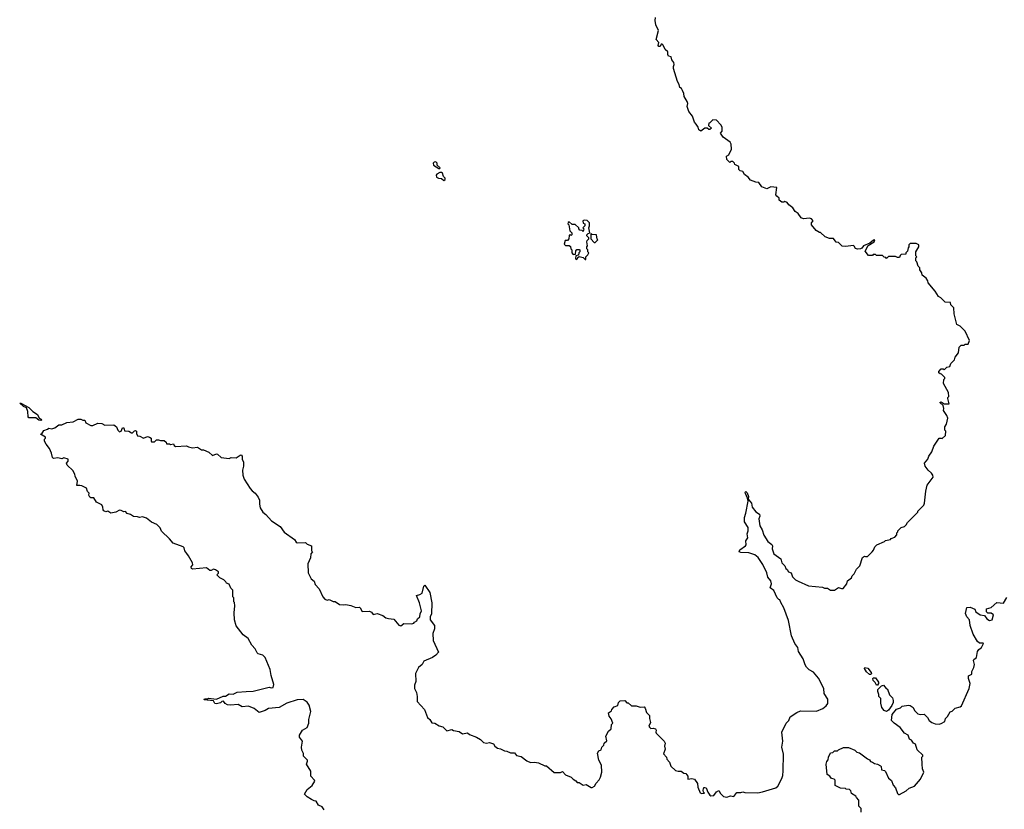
# Model space of a CAD drawing. Extents: x 2494106 to 2685573, y 758056 to 915185.
# Tile 318 of 507: x 2585792 to 2595668, y 869312 to 877234. Entities that reach past the tile are written whole.
import ezdxf

# ---------------------------------------------------------------- set-up
doc = ezdxf.new("R2010")
doc.units = 0

msp = doc.modelspace()

# ---------------------------------------------------------------- linework, layer by layer
at = {"layer": '0CON05XD'}
for points in [[(2595011.7, 873691.7), (2595010, 873705), (2595035, 873730), (2595055, 873730), (2595065, 873720), (2595091.7, 873748.3), (2595120, 873755), (2595130, 873785), (2595168.3, 873821.7), (2595175, 873850), (2595207, 873893), (2595215, 873950), (2595235, 873970), (2595265, 873970), (2595275, 873980), (2595305, 873980), (2595317.5, 874015), (2595275, 874110), (2595225, 874160), (2595192.5, 874175), (2595163.6, 874283.6), (2595160, 874345), (2595130, 874375), (2595128.3, 874398.3), (2595075, 874400), (2595030, 874445), (2595007, 874457), (2594975, 874510), (2594903, 874593), (2594900, 874615), (2594885, 874640), (2594845, 874670), (2594840, 874695), (2594820, 874725), (2594820, 874745), (2594803, 874763), (2594790, 874805), (2594780, 874815), (2594780, 874845), (2594790, 874855), (2594780, 874865), (2594780, 874905), (2594810, 874955), (2594810, 874975), (2594785, 874990), (2594725, 874990), (2594710, 874975), (2594710, 874955), (2594703, 874947), (2594697, 874913), (2594680, 874895), (2594678.3, 874881.7), (2594633, 874877), (2594621.7, 874868.3), (2594615, 874850), (2594595, 874850), (2594575, 874860), (2594505, 874860), (2594485, 874840), (2594478.3, 874848.3), (2594461.7, 874851.7), (2594445, 874870), (2594385, 874870), (2594375, 874877.5), (2594353, 874877), (2594345, 874870), (2594305, 874870), (2594272.5, 874912.5), (2594302.3, 874967.7), (2594362.5, 875005), (2594370, 875025), (2594355, 875023.3), (2594318.8, 874991.2), (2594256.7, 874965), (2594237.8, 874942.2), (2594225, 874936.9), (2594193.6, 874933.6), (2594175, 874940), (2594161.7, 874961.7), (2594155, 874970), (2594075, 874957.5), (2594043, 874963), (2594005, 875000), (2593981.7, 875001.7), (2593955, 875037.5), (2593915, 875040), (2593870, 875055), (2593825, 875100), (2593815, 875100), (2593780.7, 875120.7), (2593732.5, 875175), (2593733.3, 875195), (2593750, 875215), (2593735, 875237.5), (2593715, 875242.5), (2593655, 875237.5), (2593630, 875245), (2593599.3, 875289.3), (2593570.7, 875310.7), (2593545, 875347.5), (2593507, 875377), (2593489.3, 875399.3), (2593465, 875410), (2593457, 875403), (2593435, 875402.5), (2593410, 875425), (2593410, 875445), (2593385, 875462.5), (2593377, 875477), (2593385, 875550), (2593325, 875556.7), (2593285, 875537.5), (2593235, 875557.5), (2593205, 875600), (2593175, 875603.3), (2593122.5, 875625), (2593100, 875655), (2593060.7, 875680.7), (2593045, 875710), (2593018.3, 875718.3), (2593005, 875730), (2593005, 875760), (2592965, 875780), (2592960, 875795), (2592945, 875810), (2592925, 875810), (2592915, 875800), (2592883, 875833), (2592880, 875865), (2592905, 875880), (2592930, 875935), (2592927.5, 875985), (2592917.5, 876005), (2592847, 876057), (2592820, 876095), (2592837.5, 876115), (2592837.5, 876155), (2592825, 876180), (2592780, 876225), (2592745, 876230), (2592715, 876200), (2592702.5, 876195), (2592701.7, 876171.7), (2592730, 876145), (2592715, 876132.5), (2592703, 876133), (2592687, 876147), (2592665, 876147.5), (2592625, 876117.5), (2592605, 876130), (2592596.7, 876156.7), (2592577.5, 876185), (2592560, 876205), (2592540, 876265), (2592504.1, 876314.1), (2592487.5, 876365), (2592492.5, 876395), (2592486.7, 876415), (2592456.7, 876465), (2592452.5, 876495), (2592440, 876525), (2592430, 876545), (2592413.3, 876555), (2592407.5, 876585), (2592390, 876615), (2592350, 876745), (2592348.8, 876765), (2592356.7, 876785), (2592353.9, 876803.9), (2592333, 876833), (2592325, 876860), (2592300, 876870), (2592292.5, 876885), (2592291.7, 876911.7), (2592267.5, 876935), (2592245, 876980), (2592235, 876990), (2592225, 876990), (2592217.5, 876965), (2592202.5, 876965), (2592197.5, 876975), (2592202.5, 877005), (2592177.5, 877035), (2592200, 877125), (2592173.9, 877183.9), (2592167.5, 877225), (2592170, 877255)], [(2590005, 875740), (2590008.3, 875748.3), (2589980, 875775), (2589980, 875795), (2589967, 875807), (2589950, 875805), (2589940, 875795), (2589943.6, 875773.6), (2589995, 875740), (2590005, 875740)], [(2590045, 875620), (2590058.3, 875631.7), (2590060, 875645), (2590042.5, 875662.5), (2590033, 875693), (2590021.7, 875701.7), (2590005, 875702.5), (2589977.5, 875685), (2589970, 875675), (2589973.6, 875653.6), (2589993.6, 875643.6), (2590021.7, 875641.7), (2590045, 875620)], [(2591470, 874830), (2591470, 874855), (2591490, 874875), (2591500, 874895), (2591490, 874905), (2591490, 874925), (2591480, 874935), (2591480, 874955), (2591487.5, 874965), (2591480, 875005), (2591485, 875020), (2591500, 875035), (2591500, 875045), (2591480, 875065), (2591480, 875075), (2591495, 875090), (2591510, 875095), (2591500, 875145), (2591507.5, 875165), (2591507, 875197), (2591485, 875220), (2591455, 875222.5), (2591440, 875215), (2591443, 875193), (2591460, 875185), (2591460, 875165), (2591440, 875145), (2591450, 875135), (2591445, 875110), (2591435, 875120), (2591411.7, 875121.7), (2591400, 875135), (2591400, 875145), (2591365, 875180), (2591335, 875180), (2591303, 875207), (2591291.7, 875198.3), (2591290, 875185), (2591300, 875175), (2591310, 875115), (2591330, 875095), (2591330, 875075), (2591325, 875070), (2591315, 875080), (2591301.7, 875068.3), (2591300, 875035), (2591285, 875020), (2591261.7, 875018.3), (2591252.5, 874982.5), (2591265, 874970), (2591305, 874970), (2591318.3, 874958.3), (2591320, 874935), (2591330, 874925), (2591330, 874895), (2591345, 874880), (2591368.3, 874881.7), (2591370, 874915), (2591381.7, 874928.3), (2591405, 874930), (2591410, 874925), (2591410, 874905), (2591400, 874895), (2591398.3, 874871.7), (2591370, 874865), (2591368.3, 874838.3), (2591375, 874830), (2591386.4, 874833.6), (2591391.7, 874848.3), (2591405, 874860), (2591445, 874850), (2591465, 874830), (2591470, 874830)], [(2591565, 875000), (2591590, 875025), (2591583, 875033), (2591577, 875077), (2591535, 875080), (2591525, 875090), (2591520, 875085), (2591520, 875035), (2591555, 875000), (2591565, 875000)], [(2586072.5, 873125), (2586085, 873136.2), (2586115, 873128.8), (2586145, 873138.8), (2586185, 873170), (2586215, 873171.2), (2586265, 873193.8), (2586329.3, 873200.7), (2586380, 873225), (2586406.1, 873226.1), (2586425, 873217.5), (2586447, 873217), (2586455, 873190), (2586505, 873162.5), (2586527, 873163), (2586575, 873186.7), (2586615, 873182.5), (2586647, 873167), (2586735, 873170), (2586765, 873150), (2586777.5, 873115), (2586795, 873100), (2586810, 873105), (2586825, 873140), (2586838.3, 873138.3), (2586845, 873110), (2586887, 873107), (2586915, 873090), (2586925, 873090), (2586945, 873110), (2586955, 873112.5), (2586962.5, 873105), (2586963, 873083), (2586975, 873060), (2586996.4, 873056.4), (2587035, 873037.5), (2587075, 873052.5), (2587095, 873047.5), (2587110, 873035), (2587110, 873005), (2587115, 873000), (2587145, 873000), (2587165, 873020), (2587185, 873020), (2587205, 873012.5), (2587241.7, 873011.7), (2587260, 872995), (2587265, 872980), (2587295, 872980), (2587305, 872972.5), (2587335, 872980), (2587341.7, 872961.7), (2587355, 872952.5), (2587465, 872957.5), (2587485, 872947.5), (2587525, 872940), (2587575, 872946.7), (2587615, 872920), (2587635, 872920), (2587690, 872895), (2587725, 872862.5), (2587765, 872877.5), (2587776.4, 872876.4), (2587813, 872843), (2587895, 872832.5), (2587915, 872842.5), (2587965, 872837.5), (2588003.9, 872866.1), (2588015, 872867.5), (2588022.5, 872855), (2588022.5, 872825), (2588036.2, 872795), (2588037.5, 872755), (2588026.2, 872715), (2588030, 872665), (2588044.3, 872624.3), (2588102.4, 872532.4), (2588125, 872506.2), (2588155.8, 872485.8), (2588184, 872444), (2588198, 872415), (2588196, 872375), (2588205.9, 872335.9), (2588230.8, 872295), (2588261.7, 872271.7), (2588316.8, 872206.8), (2588405, 872148.8), (2588444.3, 872094.3), (2588547.7, 872017.7), (2588565, 871992.5), (2588575, 871987.5), (2588659.3, 871989.3), (2588675, 871972.5), (2588720, 871955), (2588720, 871905), (2588730, 871895), (2588713, 871877), (2588707.5, 871835), (2588683.6, 871776.4), (2588686.2, 871685), (2588716.7, 871625), (2588745, 871600), (2588756.4, 871566.4), (2588796.7, 871525), (2588833, 871443), (2588851.7, 871421.7), (2588875, 871410), (2588895, 871417.5), (2588935, 871397.5), (2588957, 871397), (2588998.3, 871368.3), (2589045, 871362.5), (2589065, 871366.7), (2589115, 871357.5), (2589165, 871337.5), (2589199.3, 871339.3), (2589207.5, 871335), (2589228.3, 871298.3), (2589299.3, 871299.3), (2589319.3, 871289.3), (2589338.3, 871268.3), (2589376.4, 871276.4), (2589435, 871257.5), (2589463.9, 871233.9), (2589493, 871227), (2589545, 871218.8), (2589595, 871160), (2589615, 871152.5), (2589645, 871176.7), (2589725, 871172.5), (2589745, 871180), (2589750.7, 871189.3), (2589775, 871202.5), (2589783.3, 871225), (2589807, 871243), (2589808.8, 871275), (2589823.3, 871305), (2589803.3, 871383.3), (2589773, 871457), (2589805, 871467.5), (2589827.5, 871482.5), (2589845, 871550), (2589855, 871560), (2589907, 871487), (2589927.5, 871385), (2589922.5, 871275), (2589910, 871245), (2589910, 871215), (2589952.5, 871155), (2589953, 871123), (2589937.5, 871075), (2589940, 871005), (2589991.7, 870888.3), (2589965, 870857.5), (2589933.6, 870836.4), (2589845, 870800), (2589827.5, 870765), (2589792.5, 870735), (2589763.6, 870676.4), (2589766.2, 870595), (2589753.6, 870556.4), (2589752.5, 870525), (2589773.3, 870485), (2589780, 870445), (2589777.5, 870395), (2589852.5, 870315), (2589883.9, 870233.9), (2589907.5, 870215), (2589925, 870180), (2589955, 870177.5), (2590000.7, 870150.7), (2590035, 870140), (2590075, 870100), (2590125, 870112.5), (2590143, 870103), (2590201.7, 870091.7), (2590235, 870070), (2590285, 870080), (2590303, 870063), (2590375, 870037.5), (2590413, 870013), (2590445, 869982.5), (2590475, 869977.5), (2590505, 869982.5), (2590545, 869970), (2590557.5, 869945), (2590585, 869926.7), (2590615, 869920), (2590655, 869897.5), (2590677, 869897), (2590715, 869877.5), (2590755, 869877.5), (2590775, 869852.5), (2590820.7, 869840.7), (2590877.5, 869797.5), (2590915, 869782.5), (2590955, 869786.7), (2590995, 869777.5), (2591058.3, 869748.3), (2591075, 869747.5), (2591153, 869683), (2591217.5, 869682.5), (2591235, 869692.5), (2591267, 869657), (2591322.5, 869635), (2591343.6, 869613.6), (2591369.3, 869599.3), (2591385, 869580), (2591405, 869582.5), (2591445, 869553.3), (2591475, 869560), (2591525, 869532.5), (2591535, 869532.5), (2591557.5, 869545), (2591573.9, 869576.1), (2591605, 869607.5), (2591618.8, 869635), (2591630, 869685), (2591628.8, 869755), (2591600, 869805), (2591587.5, 869875), (2591600.7, 869899.3), (2591625, 869910), (2591630, 869935), (2591650, 869955), (2591653.9, 869976.1), (2591681.7, 869998.3), (2591670, 870045), (2591697.5, 870095), (2591725, 870120), (2591728.3, 870161.7), (2591740, 870175), (2591725, 870220), (2591706.1, 870246.1), (2591698.3, 870281.7), (2591728.3, 870301.7), (2591730, 870315), (2591755, 870340), (2591790, 870355), (2591797.5, 870385), (2591815, 870400), (2591860, 870405), (2591881.7, 870381.7), (2591895, 870380), (2591928.3, 870351.7), (2591975, 870350), (2592015, 870337.5), (2592055, 870340), (2592067, 870327), (2592077.5, 870285), (2592107.5, 870255), (2592107.5, 870225), (2592117.5, 870185), (2592103.6, 870146.4), (2592107.5, 870135), (2592123.6, 870123.6), (2592145, 870126.7), (2592168.8, 870118.8), (2592177.5, 870107.5), (2592172.5, 870085), (2592177.5, 870075), (2592257.5, 869995), (2592267.5, 869975), (2592260, 869945), (2592267.5, 869915), (2592248.3, 869868.3), (2592280, 869835), (2592283.3, 869815), (2592308.8, 869785), (2592323.3, 869745), (2592370.5, 869700.5), (2592395, 869693.8), (2592425, 869696.2), (2592455, 869676.7), (2592475, 869672.5), (2592493.3, 869645), (2592493.3, 869613.3), (2592535, 869622.5), (2592560, 869615), (2592591.7, 869571.7), (2592593.3, 869535), (2592618.3, 869478.3), (2592635, 869472.5), (2592660, 869475), (2592650, 869485), (2592647.5, 869505), (2592655, 869530), (2592665, 869532.5), (2592676.7, 869526.7), (2592692.5, 869485), (2592712.5, 869455), (2592725, 869447.5), (2592755, 869452.5), (2592780.7, 869489.3), (2592805, 869500), (2592821.7, 869471.7), (2592851.7, 869441.7), (2592883.3, 869433.3), (2592921.2, 869448.8), (2592955, 869440), (2592985, 869480), (2593025, 869480), (2593045, 869487.5), (2593065, 869480), (2593195, 869477.5), (2593243, 869487), (2593375, 869527.5), (2593397.5, 869545), (2593435, 869620), (2593445, 869650), (2593450.5, 869699.5), (2593452.5, 869865), (2593436, 869935), (2593446.9, 869995), (2593436, 870085), (2593480, 870175), (2593505, 870202.5), (2593519.3, 870240.7), (2593586.4, 870283.6), (2593625, 870300), (2593785, 870296), (2593846.2, 870325), (2593879.5, 870350.5), (2593896.2, 870375), (2593896.6, 870416.6), (2593861.2, 870475), (2593856.2, 870525), (2593805, 870627.5), (2593755, 870686.7), (2593711.7, 870711.7), (2593685, 870737.5), (2593671.2, 870761.2), (2593651.4, 870821.4), (2593603.8, 870895), (2593595.8, 870935.8), (2593567.3, 870977.3), (2593534.3, 871054.3), (2593502.5, 871205), (2593456.2, 871335), (2593426.1, 871386.1), (2593416.7, 871415), (2593405, 871417.5), (2593388.8, 871435), (2593355, 871507.5), (2593320, 871535), (2593331.2, 871575), (2593325.8, 871605), (2593295, 871640), (2593284.2, 871685), (2593247, 871767), (2593197.7, 871837.7), (2593165, 871864.3), (2593105, 871884), (2593025, 871888.8), (2593007.5, 871895), (2593014.1, 871915.9), (2593072.5, 871955), (2593077.5, 871965), (2593076.7, 872005), (2593096.7, 872035), (2593090, 872075), (2593100, 872105), (2593099.3, 872139.3), (2593061.2, 872195), (2593060.7, 872239.3), (2593076.2, 872285), (2593097.5, 872405), (2593092.5, 872432.5), (2593071.7, 872481.7), (2593070, 872495), (2593075, 872500), (2593087, 872487), (2593101.7, 872451.7), (2593100, 872425), (2593133.3, 872385), (2593137.5, 872345), (2593176.1, 872296.1), (2593212.5, 872272.5), (2593216.7, 872255), (2593206.7, 872225), (2593216, 872155), (2593240, 872115), (2593255, 872062.5), (2593295, 872000), (2593335, 871970), (2593342.5, 871955), (2593340, 871925), (2593357.5, 871875), (2593425.9, 871825.9), (2593437.5, 871785), (2593467.5, 871755), (2593475, 871730), (2593489.3, 871719.3), (2593503.6, 871693.6), (2593530, 871685), (2593543.3, 871645), (2593574.2, 871614.2), (2593600, 871600), (2593705, 871553.8), (2593845, 871542.5), (2593865, 871532.5), (2593895, 871530), (2593925, 871510), (2593965, 871512.5), (2594005, 871537.5), (2594035, 871527.5), (2594051.7, 871528.3), (2594086.7, 871575), (2594096.4, 871603.6), (2594133.3, 871635), (2594140, 871655), (2594162.5, 871675), (2594185, 871722.5), (2594220, 871755), (2594245, 871837.5), (2594265, 871852.5), (2594275, 871847.5), (2594295, 871850), (2594342.5, 871895), (2594357, 871913), (2594370, 871945), (2594390, 871965), (2594465, 872000), (2594475, 872010), (2594525, 872020), (2594531.7, 872028.3), (2594568.3, 872041.7), (2594590, 872065), (2594590, 872085), (2594600, 872095), (2594600, 872105), (2594631.7, 872138.3), (2594665, 872150), (2594683, 872167), (2594695, 872190), (2594800, 872295), (2594800, 872305), (2594860, 872365), (2594867, 872383), (2594880, 872505), (2594892.5, 872565), (2594953.3, 872645), (2594950, 872665), (2594936.7, 872685), (2594903.6, 872713.6), (2594872.5, 872755), (2594867.5, 872785), (2594900, 872825), (2594910, 872855), (2594941.7, 872898.3), (2594960, 872955), (2595013.3, 873035), (2595035, 873037.5), (2595045, 873032.5), (2595078.3, 873061.7), (2595080, 873105), (2595072.5, 873115), (2595071.7, 873148.3), (2595086.7, 873175), (2595102.5, 873235), (2595092.5, 873265), (2595057.5, 873315), (2595060, 873335), (2595053.3, 873365), (2595022.5, 873395), (2595035, 873398.8), (2595065, 873380), (2595115, 873380), (2595100, 873435), (2595100, 873445), (2595110, 873455), (2595107.5, 873495), (2595057.5, 873585), (2595060, 873625), (2595070, 873635), (2595070, 873645), (2595038.3, 873678.3), (2595025, 873680), (2595011.7, 873691.7)], [(2586005, 873213.3), (2585985, 873217.5), (2585955, 873240), (2585885, 873240), (2585878.3, 873248.3), (2585873.3, 873305), (2585860, 873340), (2585830, 873355), (2585792.5, 873387.5), (2585805, 873387.5), (2585885, 873342.5), (2585923.9, 873303.9), (2585970, 873275), (2585987, 873237), (2586007.5, 873225), (2586010, 873215), (2586005, 873213.3)], [(2588845, 869307.5), (2588825, 869337.5), (2588790, 869355), (2588767.5, 869395), (2588745, 869396.7), (2588719.3, 869409.3), (2588675, 869436.7), (2588647.5, 869465), (2588675, 869512.5), (2588725, 869550), (2588752.5, 869595), (2588750, 869605), (2588712.5, 869645), (2588712.5, 869695), (2588667.5, 869765), (2588680, 869795), (2588677.5, 869805), (2588640, 869845), (2588638.3, 869871.7), (2588623.3, 869905), (2588620, 869935), (2588630, 869995), (2588600, 870035), (2588597.5, 870055), (2588630, 870105), (2588676.1, 870133.9), (2588693.3, 870175), (2588694, 870215), (2588712, 870295), (2588696.2, 870356.2), (2588676.3, 870386.3), (2588635, 870415.7), (2588575, 870410.6), (2588472.4, 870377.6), (2588395, 870334.3), (2588287.3, 870322.7), (2588255, 870304), (2588195, 870283.3), (2588142.5, 870325), (2588088.3, 870348.3), (2588025, 870340), (2587983.6, 870363.6), (2587906.7, 870356.7), (2587875, 870360), (2587853.6, 870373.6), (2587835, 870397.5), (2587820, 870395), (2587805, 870380), (2587765, 870370), (2587750, 870375), (2587735, 870400), (2587641.7, 870411.7), (2587645, 870420), (2587675, 870420), (2587685, 870427.5), (2587765, 870417.5), (2587833.3, 870446.7), (2587855, 870446.7), (2587895, 870472.5), (2587935, 870466), (2587975, 870487.5), (2588064.3, 870495.7), (2588135, 870498), (2588295, 870537.5), (2588315, 870530), (2588335.7, 870534.3), (2588342, 870565), (2588313.8, 870655), (2588303.8, 870715), (2588254.3, 870834.3), (2588229.7, 870859.7), (2588185, 870873.8), (2588175, 870883.3), (2588155, 870923.8), (2588119.5, 870959.5), (2588085, 871027.5), (2588033.6, 871063.6), (2587963, 871153), (2587947.5, 871215), (2587943.3, 871285), (2587950, 871355), (2587947, 871387), (2587940, 871395), (2587940, 871435), (2587930, 871445), (2587931.7, 871511.7), (2587911.7, 871531.7), (2587895, 871570), (2587865, 871580), (2587860, 871595), (2587840, 871615), (2587800, 871635), (2587770, 871665), (2587787, 871683), (2587786.7, 871695), (2587755, 871716.2), (2587735, 871720), (2587711.7, 871708.3), (2587698.3, 871708.3), (2587665, 871736.7), (2587525, 871720), (2587515, 871730), (2587512.5, 871745), (2587527.5, 871765), (2587526.7, 871785), (2587487, 871857), (2587468.3, 871878.3), (2587450, 871905), (2587442.5, 871935), (2587432.5, 871945), (2587331.7, 871981.7), (2587295.9, 872025.9), (2587213.2, 872103.2), (2587202.5, 872135), (2587169.5, 872169.5), (2587114.3, 872194.3), (2587065, 872233.8), (2587025, 872246.7), (2586995, 872240), (2586975, 872247.5), (2586935, 872250), (2586905, 872270), (2586871.7, 872281.7), (2586855, 872300), (2586838.3, 872298.3), (2586811.7, 872311.7), (2586795, 872312.5), (2586757, 872293), (2586705, 872282.5), (2586675, 872302.5), (2586655, 872297.5), (2586637, 872307), (2586628.3, 872318.3), (2586627.5, 872345), (2586615, 872367.5), (2586563.6, 872393.6), (2586537, 872437), (2586505, 872437.5), (2586497.5, 872445), (2586487.5, 872465), (2586490, 872485), (2586471.7, 872501.7), (2586463, 872533), (2586417, 872557), (2586395, 872562.5), (2586365, 872560), (2586373.3, 872605), (2586347.5, 872655), (2586346.7, 872675), (2586325, 872712.5), (2586267.5, 872765), (2586262.5, 872785), (2586280, 872805), (2586277.5, 872825), (2586235, 872837.5), (2586215, 872830), (2586175, 872837.5), (2586132.5, 872832.5), (2586121.7, 872841.7), (2586112.5, 872885), (2586091.7, 872931.7), (2586057.5, 872975), (2586042.5, 873005), (2586040, 873025), (2586050, 873035), (2586050, 873045), (2586000, 873075), (2586015, 873080), (2586035, 873112.5), (2586072.5, 873125)], [(2594232.5, 869285), (2594231.7, 869321.7), (2594210, 869345), (2594210, 869395), (2594210, 869405), (2594185, 869430), (2594180, 869445), (2594135, 869470), (2594126.7, 869496.7), (2594115, 869510), (2594083, 869513), (2594075, 869520), (2594023, 869523), (2593971.7, 869551.7), (2593970, 869605), (2593960, 869615), (2593935, 869620), (2593916.4, 869646.4), (2593891.7, 869661.7), (2593880, 869765), (2593888.3, 869791.7), (2593901.7, 869808.3), (2593903, 869837), (2593925, 869880), (2593947, 869883), (2593965, 869897.5), (2593995, 869900), (2594005, 869910), (2594055, 869932.5), (2594105, 869932.5), (2594170, 869905), (2594190, 869885), (2594215, 869877.5), (2594295, 869817.5), (2594315, 869810), (2594325, 869792.5), (2594347, 869787), (2594365, 869772.5), (2594397, 869767), (2594425, 869750), (2594431.7, 869741.7), (2594435, 869710), (2594465, 869702.5), (2594475, 869692.5), (2594506.4, 869626.4), (2594535, 869600), (2594553.8, 869553.8), (2594575, 869527.5), (2594595, 869472.5), (2594605, 869462.5), (2594615, 869462.5), (2594681.7, 869498.3), (2594713.3, 869525), (2594767.5, 869545), (2594827.5, 869615), (2594860, 869685), (2594848.3, 869718.3), (2594842.5, 869765), (2594840, 869835), (2594850, 869845), (2594850, 869855), (2594795, 869907.5), (2594777.5, 869965), (2594757, 869977), (2594736.4, 870006.4), (2594717, 870017), (2594702.5, 870055), (2594667.5, 870075), (2594623, 870133), (2594562.5, 870175), (2594537.5, 870205), (2594542.9, 870265), (2594585, 870316.2), (2594625, 870330), (2594643, 870347), (2594705, 870356.7), (2594725, 870353.3), (2594752.5, 870335), (2594767.5, 870305), (2594801.7, 870271.7), (2594825, 870263.3), (2594865, 870267.5), (2594897.5, 870235), (2594913.6, 870203.6), (2594941.7, 870181.7), (2594975, 870170), (2595013, 870167), (2595035, 870172.5), (2595070, 870195), (2595077.5, 870225), (2595097.5, 870245), (2595125, 870290), (2595145, 870297.5), (2595175, 870328.8), (2595225, 870340), (2595238.3, 870351.7), (2595313.8, 870525), (2595326.7, 870575), (2595308.8, 870625), (2595308.3, 870651.7), (2595341.7, 870668.3), (2595341.2, 870695), (2595362.5, 870735), (2595370, 870765), (2595360, 870805), (2595363.3, 870815), (2595390, 870835), (2595400, 870895), (2595412.5, 870915), (2595437.5, 870935), (2595460, 870975), (2595455, 870980), (2595418.3, 870978.3), (2595397.5, 870995), (2595355, 871070), (2595326.7, 871156.7), (2595320, 871215), (2595293, 871243), (2595278.3, 871278.3), (2595291.7, 871338.3), (2595325, 871341.2), (2595371.7, 871321.7), (2595382.5, 871295), (2595425, 871263.3), (2595468.3, 871258.3), (2595493.3, 871225), (2595520, 871205), (2595545, 871212.5), (2595560, 871265), (2595535, 871280), (2595501.7, 871281.7), (2595490, 871295), (2595490, 871325), (2595535, 871337.5), (2595593, 871387), (2595658.3, 871381.7), (2595693.6, 871436.4)], [(2594325, 870663.3), (2594314.2, 870664.2), (2594285, 870693.3), (2594266.7, 870725), (2594270, 870735), (2594297.3, 870727.3), (2594333.3, 870685), (2594335, 870670), (2594325, 870663.3)], [(2594395, 870557.5), (2594385, 870557.5), (2594373.6, 870583.6), (2594353.9, 870603.9), (2594350, 870625), (2594355, 870632.5), (2594375, 870630), (2594407, 870587), (2594407, 870573), (2594395, 870557.5)], [(2594485, 870292.5), (2594463.6, 870303.6), (2594440, 870335), (2594428.3, 870378.3), (2594427.5, 870425), (2594410, 870445), (2594410, 870465), (2594397.5, 870495), (2594400, 870515), (2594435, 870550), (2594455, 870557.5), (2594483.3, 870523.3), (2594495, 870517.5), (2594515, 870462.5), (2594545, 870430), (2594553.8, 870405), (2594552.5, 870385), (2594540, 870355), (2594505, 870306.2), (2594485, 870292.5)]]:
    msp.add_lwpolyline(points, dxfattribs=at)

doc.saveas('drawing.dxf')
